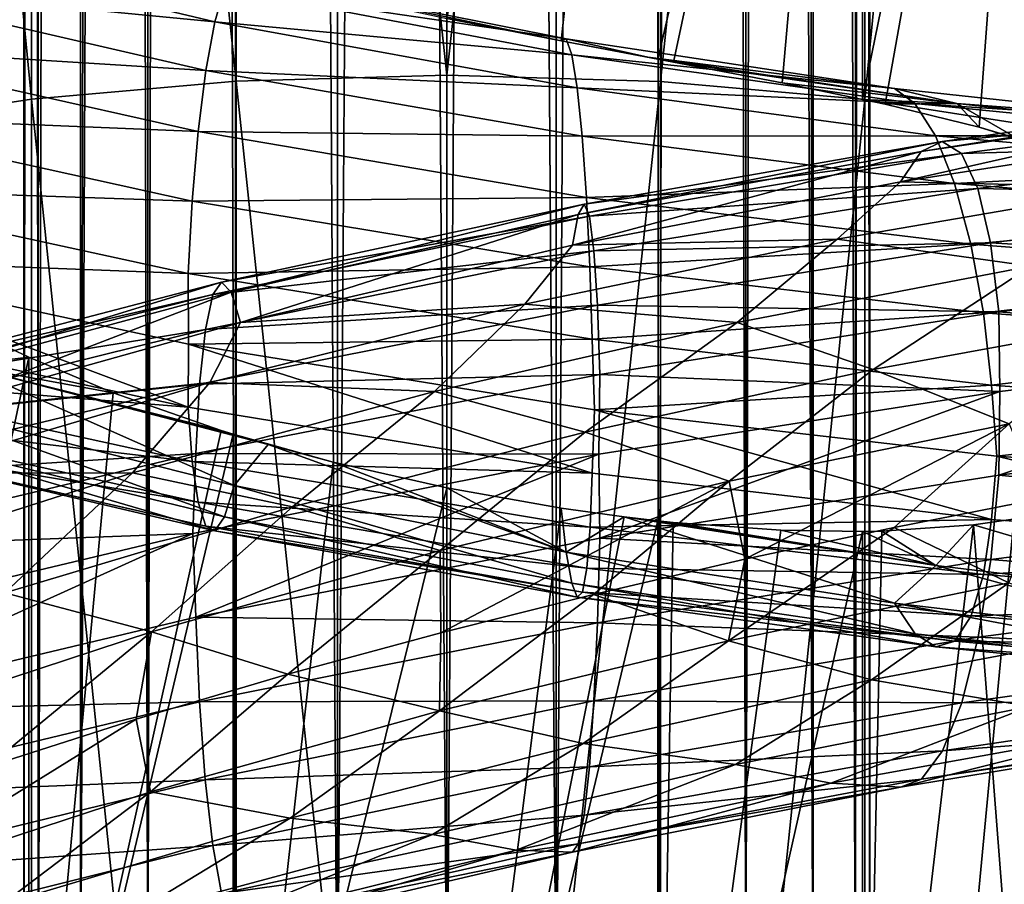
# Model space of a CAD drawing. Header units: metres. Extents: x -109 to 109, y -452 to 89.
# Tile 278 of 656: x -3.54 to 4.61, y -152.08 to -144.93. Entities that reach past the tile are written whole.
import ezdxf

# ---------------------------------------------------------------- set-up
doc = ezdxf.new("R2010")
doc.units = ezdxf.units.M
doc.layers.add('solid_K244270000C71_000_01', color=7, linetype='CONTINUOUS')
doc.layers.add('solid_k244270000c71_000_02', color=7, linetype='CONTINUOUS')

msp = doc.modelspace()

# ---------------------------------------------------------------- linework, layer by layer
at = {"layer": 'solid_K244270000C71_000_01'}
for points in [[(3.38175, -22.244411, 375.402008), (3.033048, -22.294632, 376.246521), (3.38074, -153.699997, 375.405762)], [(3.033048, -22.294632, 372.753296), (3.38175, -22.244411, 373.597809), (3.38074, -153.699997, 373.594025)], [(3.5, -22.22611, 374.499908), (3.5, -153.699997, 374.499908), (3.38074, -153.699997, 373.594025)], [(3.38175, -22.244411, 373.597809), (3.5, -22.22611, 374.499908), (3.38074, -153.699997, 373.594025)], [(3.38175, -22.244411, 375.402008), (3.38074, -153.699997, 375.405762), (3.5, -153.699997, 374.499908)], [(3.5, -22.22611, 374.499908), (3.38175, -22.244411, 375.402008), (3.5, -153.699997, 374.499908)], [(2.778136, -22.327826, 372.371063), (3.033048, -22.294632, 372.753296), (3.031089, -153.699997, 372.749908)], [(3.033048, -22.294632, 376.246521), (2.778137, -22.327826, 376.628754), (3.031089, -153.699997, 376.249908)], [(3.033048, -22.294632, 376.246521), (3.031089, -153.699997, 376.249908), (3.38074, -153.699997, 375.405762)], [(3.033048, -22.294632, 372.753296), (3.38074, -153.699997, 373.594025), (3.031089, -153.699997, 372.749908)], [(2.128956, -22.39905, 377.277954), (1.746732, -22.432095, 377.532867), (1.75, -153.699997, 377.531006)], [(1.746732, -22.432095, 371.466919), (2.128956, -22.39905, 371.721863), (1.75, -153.699997, 371.468811)], [(2.128956, -22.39905, 377.277954), (1.75, -153.699997, 377.531006), (2.474874, -153.699997, 376.974792)], [(2.128956, -22.39905, 371.721863), (2.474874, -153.699997, 372.025024), (1.75, -153.699997, 371.468811)], [(2.474925, -22.363464, 376.974731), (2.128956, -22.39905, 377.277954), (2.474874, -153.699997, 376.974792)], [(2.128956, -22.39905, 371.721863), (2.474925, -22.363464, 372.025085), (2.474874, -153.699997, 372.025024)], [(2.778136, -22.327826, 372.371063), (3.031089, -153.699997, 372.749908), (2.474874, -153.699997, 372.025024)], [(2.474925, -22.363464, 372.025085), (2.778136, -22.327826, 372.371063), (2.474874, -153.699997, 372.025024)], [(2.474925, -22.363464, 376.974731), (2.474874, -153.699997, 376.974792), (3.031089, -153.699997, 376.249908)], [(2.778137, -22.327826, 376.628754), (2.474925, -22.363464, 376.974731), (3.031089, -153.699997, 376.249908)], [(0.902252, -22.481905, 377.881622), (0, -22.5, 377.999908), (0.905867, -153.699997, 377.880646)], [(1.746732, -22.432095, 377.532867), (0.902252, -22.481905, 377.881622), (0.905867, -153.699997, 377.880646)], [(0.902252, -22.481905, 371.118195), (1.746732, -22.432095, 371.466919), (0.905867, -153.699997, 371.119171)], [(1.746732, -22.432095, 377.532867), (0.905867, -153.699997, 377.880646), (1.75, -153.699997, 377.531006)], [(1.746732, -22.432095, 371.466919), (1.75, -153.699997, 371.468811), (0.905867, -153.699997, 371.119171)], [(0, -22.5, 377.999908), (0, -153.699997, 377.999908), (0.905867, -153.699997, 377.880646)], [(0, -129.166992, 862.599304), (0, -145.388916, 867.720947), (1.767249, -129.231491, 862.42511)], [(0, -145.388916, 867.720947), (1.767249, -145.439102, 867.542114), (1.767249, -129.231491, 862.42511)], [(1.767249, -129.231491, 862.42511), (1.767249, -145.439102, 867.542114), (3.458888, -129.42247, 861.909485)], [(1.767249, -145.439102, 867.542114), (3.458888, -145.587692, 867.012695), (3.458888, -129.42247, 861.909485)], [(3.458888, -129.42247, 861.909485), (3.458888, -145.587692, 867.012695), (4.999055, -129.731537, 861.074951)], [(3.458888, -145.587692, 867.012695), (4.999055, -145.828156, 866.155945), (4.999055, -129.731537, 861.074951)], [(0.944685, -145.103958, 850.017944), (0, -144.919556, 849.907715), (1.744606, -137.793594, 847.806274)], [(0.944685, -145.103958, 850.017944), (1.744606, -137.793594, 847.806274), (1.744903, -145.255249, 850.197083)], [(1.744903, -145.255249, 850.197083), (1.744606, -137.793594, 847.806274), (3.437735, -137.973251, 848.443909)], [(1.875549, -145.279831, 850.234131), (1.744903, -145.255249, 850.197083), (3.437735, -137.973251, 848.443909)], [(2.775848, -145.452042, 850.552917), (1.875549, -145.279831, 850.234131), (3.437735, -137.973251, 848.443909)], [(2.775848, -145.452042, 850.552917), (3.437735, -137.973251, 848.443909), (3.439865, -145.587784, 850.865356)], [(3.439865, -145.587784, 850.865356), (3.437735, -137.973251, 848.443909), (4.980319, -138.045822, 849.403992)], [(3.626378, -145.628479, 850.966248), (3.439865, -145.587784, 850.865356), (4.980319, -138.045822, 849.403992)], [(4.404927, -145.819016, 851.457947), (3.626378, -145.628479, 850.966248), (4.980319, -138.045822, 849.403992)], [(4.404927, -145.819016, 851.457947), (4.980319, -138.045822, 849.403992), (4.985468, -145.997482, 851.911316)], [(-1.839146, -144.671692, 848.584351), (-1.758337, -144.538605, 849.285034), (0.987968, -145.0867, 849.37854)], [(-1.758337, -144.538605, 849.285034), (0, -144.919556, 849.907715), (0.944685, -145.103958, 850.017944)], [(0.987968, -145.0867, 849.37854), (-1.758337, -144.538605, 849.285034), (0.944685, -145.103958, 850.017944)], [(-1.839146, -144.671692, 848.584351), (0.987968, -145.0867, 849.37854), (1.033373, -145.218597, 848.674438)], [(0.987968, -145.0867, 849.37854), (0.944685, -145.103958, 850.017944), (1.662964, -145.239822, 850.174988)], [(1.662964, -145.239822, 850.174988), (0.944685, -145.103958, 850.017944), (1.744903, -145.255249, 850.197083)], [(3.703785, -145.497681, 849.934998), (0.987968, -145.0867, 849.37854), (1.662964, -145.239822, 850.174988)], [(1.033373, -145.218597, 848.674438), (0.987968, -145.0867, 849.37854), (3.703785, -145.497681, 849.934998)], [(1.033373, -145.218597, 848.674438), (3.703785, -145.497681, 849.934998), (3.874004, -145.621887, 849.24884)], [(1.033373, -145.218597, 848.674438), (3.874004, -145.621887, 849.24884), (1.078794, -145.492859, 848.012634)], [(4.219226, -145.621994, 850.831055), (1.662964, -145.239822, 850.174988), (1.744903, -145.255249, 850.197083)], [(4.219226, -145.621994, 850.831055), (3.703785, -145.497681, 849.934998), (1.662964, -145.239822, 850.174988)], [(4.219226, -145.621994, 850.831055), (1.744903, -145.255249, 850.197083), (1.875549, -145.279831, 850.234131)], [(4.219226, -145.621994, 850.831055), (1.875549, -145.279831, 850.234131), (2.775848, -145.452042, 850.552917)], [(0, -145.388916, 867.720947), (0, -161.974365, 871.503174), (1.767249, -145.439102, 867.542114)], [(0, -161.974365, 871.503174), (1.767249, -162.009903, 871.320862), (1.767249, -145.439102, 867.542114)], [(1.767249, -145.439102, 867.542114), (1.767249, -162.009903, 871.320862), (3.458888, -145.587692, 867.012695)], [(1.078794, -145.492859, 848.012634), (4.044285, -145.888916, 848.604614), (1.120943, -145.893173, 847.441895)], [(3.874004, -145.621887, 849.24884), (4.044285, -145.888916, 848.604614), (1.078794, -145.492859, 848.012634)], [(4.219226, -145.621994, 850.831055), (2.775848, -145.452042, 850.552917), (3.439865, -145.587784, 850.865356)], [(4.219226, -145.621994, 850.831055), (6.303331, -145.779297, 850.943481), (3.703785, -145.497681, 849.934998)], [(3.874004, -145.621887, 849.24884), (3.703785, -145.497681, 849.934998), (6.303331, -145.779297, 850.943481)], [(1.767249, -162.009903, 871.320862), (3.458888, -162.115128, 870.781128), (3.458888, -145.587692, 867.012695)], [(4.219226, -145.621994, 850.831055), (3.439865, -145.587784, 850.865356), (3.626378, -145.628479, 850.966248)], [(3.458888, -145.587692, 867.012695), (3.458888, -162.115128, 870.781128), (4.999055, -145.828156, 866.155945)], [(3.926194, -146.018311, 882.030518), (4.098769, -145.935883, 882.723877), (6.934628, -145.545303, 881.618225)], [(6.642652, -145.620178, 880.96521), (3.926194, -146.018311, 882.030518), (6.934628, -145.545303, 881.618225)], [(6.934628, -145.545303, 881.618225), (4.098769, -145.935883, 882.723877), (7.205564, -145.651733, 882.268066)], [(4.219226, -145.621994, 850.831055), (3.626378, -145.628479, 850.966248), (4.404927, -145.819016, 851.457947)], [(6.642652, -145.620178, 880.96521), (6.350781, -145.863342, 880.354492), (3.753681, -146.269913, 881.379211)], [(6.642652, -145.620178, 880.96521), (3.753681, -146.269913, 881.379211), (3.926194, -146.018311, 882.030518)], [(3.874004, -145.621887, 849.24884), (6.303331, -145.779297, 850.943481), (6.59302, -145.889633, 850.296021)], [(3.874004, -145.621887, 849.24884), (6.59302, -145.889633, 850.296021), (4.044285, -145.888916, 848.604614)], [(4.098769, -145.935883, 882.723877), (4.258907, -146.03627, 883.410828), (7.205564, -145.651733, 882.268066)], [(4.219226, -145.621994, 850.831055), (4.404927, -145.819016, 851.457947), (4.721979, -145.911118, 851.69519)], [(4.219226, -145.621994, 850.831055), (4.721979, -145.911118, 851.69519), (6.645805, -145.88443, 851.90448)], [(4.219226, -145.621994, 850.831055), (6.645805, -145.88443, 851.90448), (6.303331, -145.779297, 850.943481)], [(7.205564, -145.651733, 882.268066), (4.258907, -146.03627, 883.410828), (7.43606, -145.944214, 882.870667)], [(3.458888, -162.115128, 870.781128), (4.999055, -162.285431, 869.907715), (4.999055, -145.828156, 866.155945)], [(4.721979, -145.911118, 851.69519), (4.404927, -145.819016, 851.457947), (4.985468, -145.997482, 851.911316)], [(4.044285, -145.888916, 848.604614), (4.202295, -146.283035, 848.049866), (1.120943, -145.893173, 847.441895)], [(1.120943, -145.893173, 847.441895), (4.202295, -146.283035, 848.049866), (1.156801, -146.399094, 847.005005)], [(5.718324, -146.317032, 880.006165), (3.753681, -146.269913, 881.379211), (6.350781, -145.863342, 880.354492)], [(4.044285, -145.888916, 848.604614), (6.882815, -146.143646, 849.690308), (4.202295, -146.283035, 848.049866)], [(6.59302, -145.889633, 850.296021), (6.882815, -146.143646, 849.690308), (4.044285, -145.888916, 848.604614)], [(1.0874, -146.538971, 882.617981), (1.135196, -146.454147, 883.330688), (4.098769, -145.935883, 882.723877)], [(3.926194, -146.018311, 882.030518), (1.0874, -146.538971, 882.617981), (4.098769, -145.935883, 882.723877)], [(4.098769, -145.935883, 882.723877), (1.135196, -146.454147, 883.330688), (4.258907, -146.03627, 883.410828)], [(4.258907, -146.03627, 883.410828), (4.395144, -146.324814, 884.044556), (7.43606, -145.944214, 882.870667)], [(7.43606, -145.944214, 882.870667), (4.395144, -146.324814, 884.044556), (7.613767, -146.394714, 883.389648)], [(3.926194, -146.018311, 882.030518), (3.753681, -146.269913, 881.379211), (1.039621, -146.793442, 881.94696)], [(3.926194, -146.018311, 882.030518), (1.039621, -146.793442, 881.94696), (1.0874, -146.538971, 882.617981)], [(1.135196, -146.454147, 883.330688), (1.179548, -146.552841, 884.035156), (4.258907, -146.03627, 883.410828)], [(4.258907, -146.03627, 883.410828), (1.179548, -146.552841, 884.035156), (4.395144, -146.324814, 884.044556)], [(6.882815, -146.143646, 849.690308), (7.151727, -146.526642, 849.171143), (4.202295, -146.283035, 848.049866)], [(3.231155, -146.744812, 880.922852), (1.039621, -146.793442, 881.94696), (3.753681, -146.269913, 881.379211)], [(4.202295, -146.283035, 848.049866), (4.336721, -146.784317, 847.626221), (1.156801, -146.399094, 847.005005)], [(1.179548, -146.552841, 884.035156), (1.217281, -146.840576, 884.68335), (4.395144, -146.324814, 884.044556)], [(4.395144, -146.324814, 884.044556), (1.217281, -146.840576, 884.68335), (4.500179, -146.773621, 884.587219)], [(5.718324, -146.317032, 880.006165), (3.231155, -146.744812, 880.922852), (3.753681, -146.269913, 881.379211)], [(4.833138, -146.967575, 879.898438), (3.231155, -146.744812, 880.922852), (5.718324, -146.317032, 880.006165)], [(4.202295, -146.283035, 848.049866), (7.151727, -146.526642, 849.171143), (4.336721, -146.784317, 847.626221)], [(4.395144, -146.324814, 884.044556), (4.500179, -146.773621, 884.587219), (7.613767, -146.394714, 883.389648)], [(1.156801, -146.399094, 847.005005), (4.336721, -146.784317, 847.626221), (1.184446, -146.972458, 846.721313)], [(7.613767, -146.394714, 883.389648), (4.500179, -146.773621, 884.587219), (7.72811, -146.96608, 883.790833)], [(1.135196, -146.454147, 883.330688), (-1.863922, -147.09996, 883.419617), (1.179548, -146.552841, 884.035156)], [(-1.785444, -147.182053, 882.709351), (-1.863922, -147.09996, 883.419617), (1.135196, -146.454147, 883.330688)], [(1.0874, -146.538971, 882.617981), (-1.785444, -147.182053, 882.709351), (1.135196, -146.454147, 883.330688)], [(1.179548, -146.552841, 884.035156), (-1.936746, -147.201294, 884.121216), (1.217281, -146.840576, 884.68335)], [(-1.863922, -147.09996, 883.419617), (-1.936746, -147.201294, 884.121216), (1.179548, -146.552841, 884.035156)], [(7.151727, -146.526642, 849.171143), (7.380501, -147.019653, 848.777527), (4.336721, -146.784317, 847.626221)], [(3.231155, -146.744812, 880.922852), (0.645055, -147.282379, 881.406128), (1.039621, -146.793442, 881.94696)], [(2.402876, -147.433029, 880.668396), (0.645055, -147.282379, 881.406128), (3.231155, -146.744812, 880.922852)], [(2.402876, -147.433029, 880.668396), (3.231155, -146.744812, 880.922852), (4.833138, -146.967575, 879.898438)], [(0.645055, -147.282379, 881.406128), (-1.706993, -147.433838, 882.040222), (1.039621, -146.793442, 881.94696)], [(4.336721, -146.784317, 847.626221), (4.44036, -147.354813, 847.352356), (1.184446, -146.972458, 846.721313)], [(1.217281, -146.840576, 884.68335), (1.246371, -147.289505, 885.236572), (4.500179, -146.773621, 884.587219)], [(4.500179, -146.773621, 884.587219), (1.246371, -147.289505, 885.236572), (4.567763, -147.345581, 885.003174)], [(4.336721, -146.784317, 847.626221), (7.380501, -147.019653, 848.777527), (4.44036, -147.354813, 847.352356)], [(4.500179, -146.773621, 884.587219), (4.567763, -147.345581, 885.003174), (7.72811, -146.96608, 883.790833)], [(1.217281, -146.840576, 884.68335), (-1.9987, -147.491348, 884.766418), (1.246371, -147.289505, 885.236572)], [(-1.936746, -147.201294, 884.121216), (-1.9987, -147.491348, 884.766418), (1.217281, -146.840576, 884.68335)], [(1.184446, -146.972458, 846.721313), (4.44036, -147.354813, 847.352356), (1.202234, -147.57135, 846.604675)], [(2.402876, -147.433029, 880.668396), (4.833138, -146.967575, 879.898438), (3.529056, -147.823059, 880.056335)], [(4.833138, -146.967575, 879.898438), (5.807713, -147.405167, 879.114441), (3.529056, -147.823059, 880.056335)], [(7.72811, -146.96608, 883.790833), (4.567763, -147.345581, 885.003174), (7.754169, -147.621078, 884.046875)], [(7.380501, -147.019653, 848.777527), (7.55688, -147.585083, 848.526611), (4.44036, -147.354813, 847.352356)], [(1.246371, -147.289505, 885.236572), (-2.046465, -147.942123, 885.316589), (1.265089, -147.862457, 885.65863)], [(-1.9987, -147.491348, 884.766418), (-2.046465, -147.942123, 885.316589), (1.246371, -147.289505, 885.236572)], [(-0.101043, -148.003677, 881.014832), (-1.961034, -147.929092, 881.441528), (0.645055, -147.282379, 881.406128)], [(-0.101043, -148.003677, 881.014832), (0.645055, -147.282379, 881.406128), (2.402876, -147.433029, 880.668396)], [(1.246371, -147.289505, 885.236572), (1.265089, -147.862457, 885.65863), (4.567763, -147.345581, 885.003174)], [(4.44036, -147.354813, 847.352356), (4.507045, -147.952713, 847.241638), (1.202234, -147.57135, 846.604675)], [(4.567763, -147.345581, 885.003174), (1.265089, -147.862457, 885.65863), (4.576133, -148.004074, 885.261169)], [(4.44036, -147.354813, 847.352356), (7.55688, -147.585083, 848.526611), (4.507045, -147.952713, 847.241638)], [(4.567763, -147.345581, 885.003174), (4.576133, -148.004074, 885.261169), (7.754169, -147.621078, 884.046875)], [(-0.101043, -148.003677, 881.014832), (2.402876, -147.433029, 880.668396), (1.143357, -148.340256, 880.601807)], [(2.402876, -147.433029, 880.668396), (3.529056, -147.823059, 880.056335), (1.143357, -148.340256, 880.601807)], [(3.529056, -147.823059, 880.056335), (5.807713, -147.405167, 879.114441), (4.654399, -148.271515, 879.503113)], [(-2.138744, -147.612946, 846.599182), (1.222056, -148.15596, 846.670898), (1.202356, -148.678284, 846.918762)], [(1.202234, -147.57135, 846.604675), (4.507045, -147.952713, 847.241638), (1.222056, -148.15596, 846.670898)], [(7.55688, -147.585083, 848.526611), (7.670369, -148.181366, 848.430298), (4.507045, -147.952713, 847.241638)], [(7.754169, -147.621078, 884.046875), (4.568228, -148.695496, 885.321594), (7.728898, -148.308319, 884.111572)], [(7.754169, -147.621078, 884.046875), (4.576133, -148.004074, 885.261169), (4.568228, -148.695496, 885.321594)], [(1.265089, -147.862457, 885.65863), (-2.077199, -148.516373, 885.73584), (1.257096, -148.523117, 885.914795)], [(-2.046465, -147.942123, 885.316589), (-2.077199, -148.516373, 885.73584), (1.265089, -147.862457, 885.65863)], [(1.143357, -148.340256, 880.601807), (3.529056, -147.823059, 880.056335), (2.335762, -148.746643, 880.252747)], [(1.265089, -147.862457, 885.65863), (1.257096, -148.523117, 885.914795), (4.576133, -148.004074, 885.261169)], [(3.529056, -147.823059, 880.056335), (4.654399, -148.271515, 879.503113), (2.335762, -148.746643, 880.252747)], [(4.507045, -147.952713, 847.241638), (4.551508, -148.538437, 847.313538), (1.222056, -148.15596, 846.670898)], [(4.507045, -147.952713, 847.241638), (7.670369, -148.181366, 848.430298), (4.551508, -148.538437, 847.313538)], [(4.576133, -148.004074, 885.261169), (1.257096, -148.523117, 885.914795), (1.265218, -149.216507, 885.973755)], [(4.576133, -148.004074, 885.261169), (1.265218, -149.216507, 885.973755), (4.568228, -148.695496, 885.321594)], [(1.222056, -148.15596, 846.670898), (4.507504, -149.06366, 847.553284), (1.202356, -148.678284, 846.918762)], [(1.222056, -148.15596, 846.670898), (4.551508, -148.538437, 847.313538), (4.507504, -149.06366, 847.553284)], [(7.670369, -148.181366, 848.430298), (7.727836, -148.768036, 848.509216), (4.551508, -148.538437, 847.313538)], [(2.335762, -148.746643, 880.252747), (4.654399, -148.271515, 879.503113), (2.466212, -149.39209, 880.278992)], [(4.654399, -148.271515, 879.503113), (3.702868, -149.128586, 879.918701), (2.466212, -149.39209, 880.278992)], [(4.654399, -148.271515, 879.503113), (4.906786, -148.892441, 879.446838), (3.702868, -149.128586, 879.918701)], [(7.728898, -148.308319, 884.111572), (4.568228, -148.695496, 885.321594), (7.61524, -148.99939, 884.011902)], [(-2.077199, -148.516373, 885.73584), (-2.101373, -149.177963, 885.987122), (1.257096, -148.523117, 885.914795)], [(1.257096, -148.523117, 885.914795), (-2.07741, -149.870911, 886.046814), (1.265218, -149.216507, 885.973755)], [(4.551508, -148.538437, 847.313538), (7.67115, -149.299835, 848.740601), (4.507504, -149.06366, 847.553284)], [(4.551508, -148.538437, 847.313538), (7.727836, -148.768036, 848.509216), (7.67115, -149.299835, 848.740601)], [(1.202356, -148.678284, 846.918762), (4.507504, -149.06366, 847.553284), (1.184675, -149.126282, 847.33252)], [(4.568228, -148.695496, 885.321594), (1.265218, -149.216507, 885.973755), (4.50105, -149.393021, 885.204956)], [(4.568228, -148.695496, 885.321594), (4.50105, -149.393021, 885.204956), (7.61524, -148.99939, 884.011902)], [(2.335762, -148.746643, 880.252747), (2.466212, -149.39209, 880.278992), (1.212319, -149.681992, 880.524292)], [(0, -156.370483, 852.963684), (0, -148.802002, 851.029175), (0.944926, -148.969009, 851.130066)], [(4.650136, -149.587418, 879.817749), (3.702868, -149.128586, 879.918701), (4.906786, -148.892441, 879.446838)], [(0, -156.370483, 852.963684), (0.944926, -148.969009, 851.130066), (1.468173, -149.041214, 851.227905)], [(0.98841, -149.332016, 850.583374), (1.468173, -149.041214, 851.227905), (0.944926, -148.969009, 851.130066)], [(7.61524, -148.99939, 884.011902), (4.50105, -149.393021, 885.204956), (7.438115, -149.635971, 883.752502)], [(0, -156.370483, 852.963684), (1.468173, -149.041214, 851.227905), (1.745131, -149.073334, 851.292053)], [(0, -156.370483, 852.963684), (1.745131, -149.073334, 851.292053), (1.744606, -156.690506, 853.22406)], [(0.98841, -149.332016, 850.583374), (3.705445, -149.756134, 851.130066), (1.468173, -149.041214, 851.227905)], [(4.507504, -149.06366, 847.553284), (4.441219, -149.516342, 847.958923), (1.184675, -149.126282, 847.33252)], [(4.046752, -149.443039, 851.848389), (1.745131, -149.073334, 851.292053), (1.468173, -149.041214, 851.227905)], [(3.705445, -149.756134, 851.130066), (4.046752, -149.443039, 851.848389), (1.468173, -149.041214, 851.227905)], [(1.744606, -156.690506, 853.22406), (1.745131, -149.073334, 851.292053), (1.871837, -149.086578, 851.324341)], [(1.744606, -156.690506, 853.22406), (1.871837, -149.086578, 851.324341), (2.763667, -149.151596, 851.604797)], [(4.046752, -149.443039, 851.848389), (1.871837, -149.086578, 851.324341), (1.745131, -149.073334, 851.292053)], [(4.046752, -149.443039, 851.848389), (2.763667, -149.151596, 851.604797), (1.871837, -149.086578, 851.324341)], [(3.437735, -156.940308, 853.841309), (4.359558, -149.106537, 852.361084), (4.980319, -157.12616, 854.792419)], [(3.437735, -156.940308, 853.841309), (3.600319, -149.159637, 851.957825), (4.359558, -149.106537, 852.361084)], [(4.046752, -149.443039, 851.848389), (4.359558, -149.106537, 852.361084), (3.600319, -149.159637, 851.957825)], [(6.500149, -149.737137, 852.895081), (4.359558, -149.106537, 852.361084), (4.046752, -149.443039, 851.848389)], [(4.359558, -149.106537, 852.361084), (4.686684, -149.059311, 852.561401), (4.980319, -157.12616, 854.792419)], [(6.500149, -149.737137, 852.895081), (4.686684, -149.059311, 852.561401), (4.359558, -149.106537, 852.361084)], [(4.507504, -149.06366, 847.553284), (7.67115, -149.299835, 848.740601), (4.441219, -149.516342, 847.958923)], [(1.184675, -149.126282, 847.33252), (4.441219, -149.516342, 847.958923), (1.15712, -149.464661, 847.875061)], [(1.744606, -156.690506, 853.22406), (2.763667, -149.151596, 851.604797), (3.440239, -149.162811, 851.883179)], [(1.744606, -156.690506, 853.22406), (3.440239, -149.162811, 851.883179), (3.437735, -156.940308, 853.841309)], [(2.330134, -150.067673, 880.563721), (2.466212, -149.39209, 880.278992), (3.702868, -149.128586, 879.918701)], [(4.650136, -149.587418, 879.817749), (2.330134, -150.067673, 880.563721), (3.702868, -149.128586, 879.918701)], [(4.046752, -149.443039, 851.848389), (3.440239, -149.162811, 851.883179), (2.763667, -149.151596, 851.604797)], [(3.437735, -156.940308, 853.841309), (3.440239, -149.162811, 851.883179), (3.600319, -149.159637, 851.957825)], [(4.046752, -149.443039, 851.848389), (3.600319, -149.159637, 851.957825), (3.440239, -149.162811, 851.883179)], [(1.265218, -149.216507, 885.973755), (-2.07741, -149.870911, 886.046814), (1.246612, -149.91687, 885.847961)], [(1.265218, -149.216507, 885.973755), (1.246612, -149.91687, 885.847961), (4.50105, -149.393021, 885.204956)], [(3.875726, -150.00766, 850.479614), (3.705445, -149.756134, 851.130066), (0.98841, -149.332016, 850.583374)], [(1.033832, -149.590363, 849.915161), (3.875726, -150.00766, 850.479614), (0.98841, -149.332016, 850.583374)], [(7.67115, -149.299835, 848.740601), (7.558342, -149.761032, 849.130432), (4.441219, -149.516342, 847.958923)], [(2.330134, -150.067673, 880.563721), (1.212319, -149.681992, 880.524292), (2.466212, -149.39209, 880.278992)], [(4.50105, -149.393021, 885.204956), (1.246612, -149.91687, 885.847961), (4.396358, -150.037033, 884.919861)], [(4.50105, -149.393021, 885.204956), (4.396358, -150.037033, 884.919861), (7.438115, -149.635971, 883.752502)], [(1.15712, -149.464661, 847.875061), (4.337919, -149.860657, 848.489624), (1.121336, -149.665161, 848.512451)], [(4.441219, -149.516342, 847.958923), (4.337919, -149.860657, 848.489624), (1.15712, -149.464661, 847.875061)], [(3.705445, -149.756134, 851.130066), (6.306156, -150.061661, 852.131836), (4.046752, -149.443039, 851.848389)], [(6.306156, -150.061661, 852.131836), (6.500149, -149.737137, 852.895081), (4.046752, -149.443039, 851.848389)], [(4.441219, -149.516342, 847.958923), (7.558342, -149.761032, 849.130432), (4.337919, -149.860657, 848.489624)], [(4.045945, -150.115417, 849.79071), (3.875726, -150.00766, 850.479614), (1.033832, -149.590363, 849.915161)], [(1.079237, -149.705399, 849.208191), (4.045945, -150.115417, 849.79071), (1.033832, -149.590363, 849.915161)], [(3.515379, -150.38942, 880.666016), (2.330134, -150.067673, 880.563721), (4.650136, -149.587418, 879.817749)], [(5.797263, -149.959106, 879.730652), (3.515379, -150.38942, 880.666016), (4.650136, -149.587418, 879.817749)], [(1.121336, -149.665161, 848.512451), (4.20377, -150.067947, 849.112061), (1.079237, -149.705399, 849.208191)], [(4.337919, -149.860657, 848.489624), (4.20377, -150.067947, 849.112061), (1.121336, -149.665161, 848.512451)], [(7.438115, -149.635971, 883.752502), (4.396358, -150.037033, 884.919861), (7.208093, -150.169495, 883.34729)], [(-0.062076, -150.64415, 880.901855), (-0.050706, -149.99881, 880.653198), (1.212319, -149.681992, 880.524292)], [(2.330134, -150.067673, 880.563721), (-0.062076, -150.64415, 880.901855), (1.212319, -149.681992, 880.524292)], [(4.20377, -150.067947, 849.112061), (4.045945, -150.115417, 849.79071), (1.079237, -149.705399, 849.208191)], [(6.59595, -150.301102, 851.520203), (6.306156, -150.061661, 852.131836), (3.705445, -149.756134, 851.130066)], [(3.875726, -150.00766, 850.479614), (6.59595, -150.301102, 851.520203), (3.705445, -149.756134, 851.130066)], [(7.558342, -149.761032, 849.130432), (7.38254, -150.116043, 849.636841), (4.337919, -149.860657, 848.489624)], [(-2.07741, -149.870911, 886.046814), (-2.046861, -150.57045, 885.919922), (1.246612, -149.91687, 885.847961)], [(1.246612, -149.91687, 885.847961), (-2.046861, -150.57045, 885.919922), (1.217617, -150.563904, 885.549622)], [(1.246612, -149.91687, 885.847961), (1.217617, -150.563904, 885.549622), (4.396358, -150.037033, 884.919861)], [(4.337919, -149.860657, 848.489624), (7.38254, -150.116043, 849.636841), (4.20377, -150.067947, 849.112061)], [(4.824223, -150.608994, 880.767334), (3.515379, -150.38942, 880.666016), (5.797263, -149.959106, 879.730652)], [(1.126708, -150.914352, 881.202881), (-0.062076, -150.64415, 880.901855), (2.330134, -150.067673, 880.563721)], [(3.515379, -150.38942, 880.666016), (1.126708, -150.914352, 881.202881), (2.330134, -150.067673, 880.563721)], [(4.396358, -150.037033, 884.919861), (1.217617, -150.563904, 885.549622), (4.260402, -150.57843, 884.481812)], [(6.88564, -150.395935, 850.870361), (6.59595, -150.301102, 851.520203), (3.875726, -150.00766, 850.479614)], [(4.045945, -150.115417, 849.79071), (6.88564, -150.395935, 850.870361), (3.875726, -150.00766, 850.479614)], [(4.20377, -150.067947, 849.112061), (7.154237, -150.335495, 850.228149), (4.045945, -150.115417, 849.79071)], [(7.38254, -150.116043, 849.636841), (7.154237, -150.335495, 850.228149), (4.20377, -150.067947, 849.112061)], [(4.396358, -150.037033, 884.919861), (4.260402, -150.57843, 884.481812), (7.208093, -150.169495, 883.34729)], [(7.154237, -150.335495, 850.228149), (6.88564, -150.395935, 850.870361), (4.045945, -150.115417, 849.79071)], [(7.208093, -150.169495, 883.34729), (4.260402, -150.57843, 884.481812), (6.937474, -150.55838, 882.815796)], [(2.388946, -151.089066, 881.528137), (1.126708, -150.914352, 881.202881), (3.515379, -150.38942, 880.666016)], [(4.824223, -150.608994, 880.767334), (2.388946, -151.089066, 881.528137), (3.515379, -150.38942, 880.666016)], [(-2.046861, -150.57045, 885.919922), (-1.999252, -151.216049, 885.621277), (1.217617, -150.563904, 885.549622)], [(1.217617, -150.563904, 885.549622), (-1.999252, -151.216049, 885.621277), (1.179962, -151.108292, 885.095093)], [(1.217617, -150.563904, 885.549622), (1.179962, -151.108292, 885.095093), (4.260402, -150.57843, 884.481812)], [(6.937474, -150.55838, 882.815796), (4.100451, -150.97522, 883.91217), (6.645603, -150.786896, 882.199463)], [(4.260402, -150.57843, 884.481812), (4.100451, -150.97522, 883.91217), (6.937474, -150.55838, 882.815796)], [(4.260402, -150.57843, 884.481812), (1.179962, -151.108292, 885.095093), (4.100451, -150.97522, 883.91217)], [(4.824223, -150.608994, 880.767334), (3.177127, -151.244156, 881.994141), (2.388946, -151.089066, 881.528137)], [(4.824223, -150.608994, 880.767334), (5.682985, -150.792221, 881.08905), (3.177127, -151.244156, 881.994141)], [(3.755363, -151.276993, 882.559875), (3.177127, -151.244156, 881.994141), (5.682985, -150.792221, 881.08905)], [(6.353627, -150.8461, 881.544861), (3.755363, -151.276993, 882.559875), (5.682985, -150.792221, 881.08905)], [(6.645603, -150.786896, 882.199463), (3.927938, -151.211182, 883.255005), (6.353627, -150.8461, 881.544861)], [(4.100451, -150.97522, 883.91217), (3.927938, -151.211182, 883.255005), (6.645603, -150.786896, 882.199463)], [(3.927938, -151.211182, 883.255005), (3.755363, -151.276993, 882.559875), (6.353627, -150.8461, 881.544861)], [(-0.119775, -151.667191, 881.862183), (-1.296268, -151.533722, 881.325378), (1.126708, -150.914352, 881.202881)], [(2.388946, -151.089066, 881.528137), (-0.119775, -151.667191, 881.862183), (1.126708, -150.914352, 881.202881)], [(4.100451, -150.97522, 883.91217), (1.135662, -151.507828, 884.506653), (3.927938, -151.211182, 883.255005)], [(1.179962, -151.108292, 885.095093), (1.135662, -151.507828, 884.506653), (4.100451, -150.97522, 883.91217)], [(-1.999252, -151.216049, 885.621277), (-1.937426, -151.758469, 885.167175), (1.179962, -151.108292, 885.095093)], [(1.179962, -151.108292, 885.095093), (-1.937426, -151.758469, 885.167175), (1.135662, -151.507828, 884.506653)], [(2.388946, -151.089066, 881.528137), (3.177127, -151.244156, 881.994141), (0.572819, -151.797791, 882.457642)], [(3.927938, -151.211182, 883.255005), (1.087883, -151.746185, 883.829651), (3.755363, -151.276993, 882.559875)], [(1.135662, -151.507828, 884.506653), (1.087883, -151.746185, 883.829651), (3.927938, -151.211182, 883.255005)], [(1.040087, -151.813934, 883.115173), (0.572819, -151.797791, 882.457642), (3.177127, -151.244156, 881.994141)], [(3.755363, -151.276993, 882.559875), (1.040087, -151.813934, 883.115173), (3.177127, -151.244156, 881.994141)], [(1.087883, -151.746185, 883.829651), (1.040087, -151.813934, 883.115173), (3.755363, -151.276993, 882.559875)], [(-1.937426, -151.758469, 885.167175), (-1.864687, -152.155609, 884.580017), (1.135662, -151.507828, 884.506653)], [(1.135662, -151.507828, 884.506653), (-1.864687, -152.155609, 884.580017), (1.087883, -151.746185, 883.829651)], [(-1.707758, -152.45639, 883.193054), (-2.049491, -152.452087, 882.465332), (0.572819, -151.797791, 882.457642)], [(-1.864687, -152.155609, 884.580017), (-1.786237, -152.391342, 883.905029), (1.087883, -151.746185, 883.829651)], [(1.087883, -151.746185, 883.829651), (-1.786237, -152.391342, 883.905029), (1.040087, -151.813934, 883.115173)], [(1.040087, -151.813934, 883.115173), (-1.707758, -152.45639, 883.193054), (0.572819, -151.797791, 882.457642)], [(-1.786237, -152.391342, 883.905029), (-1.707758, -152.45639, 883.193054), (1.040087, -151.813934, 883.115173)]]:
    msp.add_3dface(points, dxfattribs=at)
at = {"layer": 'solid_k244270000c71_000_02'}
for points in [[(-3.5, -22.22611, 374.499908), (-3.5, -153.699997, 374.499908), (-3.38074, -153.699997, 375.405762)], [(-3.5, -22.22611, 374.499908), (-3.38175, -22.244411, 373.597809), (-3.5, -153.699997, 374.499908)], [(-3.38175, -22.244411, 375.402008), (-3.5, -22.22611, 374.499908), (-3.38074, -153.699997, 375.405762)], [(-3.38175, -22.244411, 373.597809), (-3.38074, -153.699997, 373.594025), (-3.5, -153.699997, 374.499908)], [(-3.38175, -22.244411, 373.597809), (-3.033048, -22.294632, 372.753296), (-3.38074, -153.699997, 373.594025)], [(-3.033048, -22.294632, 376.246521), (-3.38175, -22.244411, 375.402008), (-3.38074, -153.699997, 375.405762)], [(-3.033048, -22.294632, 372.753296), (-3.031089, -153.699997, 372.749908), (-3.38074, -153.699997, 373.594025)], [(-3.033048, -22.294632, 376.246521), (-3.38074, -153.699997, 375.405762), (-3.031089, -153.699997, 376.249908)], [(-3.033048, -22.294632, 372.753296), (-2.778137, -22.327826, 372.371063), (-3.031089, -153.699997, 372.749908)], [(-2.778136, -22.327826, 376.628754), (-3.033048, -22.294632, 376.246521), (-3.031089, -153.699997, 376.249908)], [(-2.778137, -22.327826, 372.371063), (-2.474925, -22.363464, 372.025085), (-3.031089, -153.699997, 372.749908)], [(-2.778136, -22.327826, 376.628754), (-3.031089, -153.699997, 376.249908), (-2.474874, -153.699997, 376.974792)], [(-2.474925, -22.363464, 372.025085), (-2.474874, -153.699997, 372.025024), (-3.031089, -153.699997, 372.749908)], [(-2.474925, -22.363464, 376.974731), (-2.778136, -22.327826, 376.628754), (-2.474874, -153.699997, 376.974792)], [(-2.474925, -22.363464, 372.025085), (-2.128955, -22.39905, 371.721863), (-2.474874, -153.699997, 372.025024)], [(-2.128955, -22.39905, 377.277954), (-2.474925, -22.363464, 376.974731), (-2.474874, -153.699997, 376.974792)], [(-2.128955, -22.39905, 371.721863), (-1.75, -153.699997, 371.468811), (-2.474874, -153.699997, 372.025024)], [(-2.128955, -22.39905, 377.277954), (-2.474874, -153.699997, 376.974792), (-1.75, -153.699997, 377.531006)], [(-2.128955, -22.39905, 371.721863), (-1.746732, -22.432095, 371.466919), (-1.75, -153.699997, 371.468811)], [(-1.746731, -22.432095, 377.532867), (-2.128955, -22.39905, 377.277954), (-1.75, -153.699997, 377.531006)], [(-1.746732, -22.432095, 371.466919), (-0.905867, -153.699997, 371.119171), (-1.75, -153.699997, 371.468811)], [(-1.746731, -22.432095, 377.532867), (-1.75, -153.699997, 377.531006), (-0.905867, -153.699997, 377.880646)], [(-1.746732, -22.432095, 371.466919), (-0.902252, -22.481905, 371.118195), (-0.905867, -153.699997, 371.119171)], [(-0.902251, -22.481905, 377.881622), (-1.746731, -22.432095, 377.532867), (-0.905867, -153.699997, 377.880646)], [(-0.902252, -22.481905, 371.118195), (0, -22.5, 370.999908), (-0.905867, -153.699997, 371.119171)], [(-0.902251, -22.481905, 377.881622), (-0.905867, -153.699997, 377.880646), (0, -153.699997, 377.999908)], [(0, -22.5, 377.999908), (-0.902251, -22.481905, 377.881622), (0, -153.699997, 377.999908)], [(0.902252, -22.481905, 371.118195), (0.905867, -153.699997, 371.119171), (0, -153.699997, 370.999908)], [(0.902252, -22.481905, 371.118195), (0, -153.699997, 370.999908), (0, -22.5, 370.999908)], [(0, -22.5, 370.999908), (0, -153.699997, 370.999908), (-0.905867, -153.699997, 371.119171)], [(-1.744606, -129.229858, 862.429626), (0, -145.388916, 867.720947), (0, -129.166992, 862.599304)], [(-3.437735, -129.41922, 861.918274), (-1.744606, -145.437836, 867.546753), (-1.744606, -129.229858, 862.429626)], [(-1.744606, -129.229858, 862.429626), (-1.744606, -145.437836, 867.546753), (0, -145.388916, 867.720947)], [(-4.980319, -129.726822, 861.087708), (-3.437735, -145.585175, 867.02179), (-3.437735, -129.41922, 861.918274)], [(-3.437735, -129.41922, 861.918274), (-3.437735, -145.585175, 867.02179), (-1.744606, -145.437836, 867.546753)], [(-4.980319, -129.726822, 861.087708), (-4.980319, -145.824493, 866.169006), (-3.437735, -145.585175, 867.02179)], [(-4.858943, -144.247131, 848.34375), (-1.919986, -144.947052, 847.926331), (-5.048782, -144.643936, 847.800903)], [(-1.839146, -144.671692, 848.584351), (-1.919986, -144.947052, 847.926331), (-4.858943, -144.247131, 848.34375)], [(-5.048782, -144.643936, 847.800903), (-1.995, -145.348312, 847.359558), (-5.210286, -145.147324, 847.388977)], [(-1.919986, -144.947052, 847.926331), (-1.995, -145.348312, 847.359558), (-5.048782, -144.643936, 847.800903)], [(-1.839146, -144.671692, 848.584351), (1.033373, -145.218597, 848.674438), (-1.919986, -144.947052, 847.926331)], [(-1.919986, -144.947052, 847.926331), (1.078794, -145.492859, 848.012634), (-1.995, -145.348312, 847.359558)], [(1.033373, -145.218597, 848.674438), (1.078794, -145.492859, 848.012634), (-1.919986, -144.947052, 847.926331)], [(-5.210286, -145.147324, 847.388977), (-2.058817, -145.854996, 846.926575), (-5.334801, -145.719208, 847.125916)], [(-1.995, -145.348312, 847.359558), (-2.058817, -145.854996, 846.926575), (-5.210286, -145.147324, 847.388977)], [(-1.995, -145.348312, 847.359558), (1.120943, -145.893173, 847.441895), (-2.058817, -145.854996, 846.926575)], [(1.078794, -145.492859, 848.012634), (1.120943, -145.893173, 847.441895), (-1.995, -145.348312, 847.359558)], [(-3.437735, -145.585175, 867.02179), (-1.744606, -162.009018, 871.325562), (-1.744606, -145.437836, 867.546753)], [(-1.744606, -145.437836, 867.546753), (0, -161.974365, 871.503174), (0, -145.388916, 867.720947)], [(-1.744606, -145.437836, 867.546753), (-1.744606, -162.009018, 871.325562), (0, -161.974365, 871.503174)], [(-4.980319, -145.824493, 866.169006), (-3.437735, -162.113358, 870.790344), (-3.437735, -145.585175, 867.02179)], [(-3.437735, -145.585175, 867.02179), (-3.437735, -162.113358, 870.790344), (-1.744606, -162.009018, 871.325562)], [(-5.334801, -145.719208, 847.125916), (-2.108018, -146.428864, 846.646484), (-5.414919, -146.317749, 847.024231)], [(-2.058817, -145.854996, 846.926575), (-2.108018, -146.428864, 846.646484), (-5.334801, -145.719208, 847.125916)], [(-4.980319, -145.824493, 866.169006), (-4.980319, -162.282837, 869.921021), (-3.437735, -162.113358, 870.790344)], [(-2.058817, -145.854996, 846.926575), (1.156801, -146.399094, 847.005005), (-2.108018, -146.428864, 846.646484)], [(1.120943, -145.893173, 847.441895), (1.156801, -146.399094, 847.005005), (-2.058817, -145.854996, 846.926575)], [(-5.414919, -146.317749, 847.024231), (-2.139677, -147.027985, 846.532959), (-5.440048, -146.902084, 847.096191)], [(-2.108018, -146.428864, 846.646484), (-2.139677, -147.027985, 846.532959), (-5.414919, -146.317749, 847.024231)], [(1.156801, -146.399094, 847.005005), (1.184446, -146.972458, 846.721313), (-2.108018, -146.428864, 846.646484)], [(-2.108018, -146.428864, 846.646484), (1.184446, -146.972458, 846.721313), (-2.139677, -147.027985, 846.532959)], [(1.0874, -146.538971, 882.617981), (-1.706993, -147.433838, 882.040222), (-1.785444, -147.182053, 882.709351)], [(1.0874, -146.538971, 882.617981), (1.039621, -146.793442, 881.94696), (-1.706993, -147.433838, 882.040222)], [(-5.440048, -146.902084, 847.096191), (-2.139894, -148.134476, 846.850464), (-5.415471, -147.427353, 847.346313)], [(-5.440048, -146.902084, 847.096191), (-2.138744, -147.612946, 846.599182), (-2.139894, -148.134476, 846.850464)], [(-2.139677, -147.027985, 846.532959), (-2.138744, -147.612946, 846.599182), (-5.440048, -146.902084, 847.096191)], [(1.184446, -146.972458, 846.721313), (1.202234, -147.57135, 846.604675), (-2.139677, -147.027985, 846.532959)], [(-2.139677, -147.027985, 846.532959), (1.202234, -147.57135, 846.604675), (-2.138744, -147.612946, 846.599182)], [(-1.863922, -147.09996, 883.419617), (-4.805138, -147.867371, 882.995056), (-1.936746, -147.201294, 884.121216)], [(-4.602822, -147.941803, 882.308838), (-4.805138, -147.867371, 882.995056), (-1.863922, -147.09996, 883.419617)], [(-1.785444, -147.182053, 882.709351), (-4.602822, -147.941803, 882.308838), (-1.863922, -147.09996, 883.419617)], [(-1.936746, -147.201294, 884.121216), (-4.992875, -147.975418, 883.673767), (-1.9987, -147.491348, 884.766418)], [(-4.805138, -147.867371, 882.995056), (-4.992875, -147.975418, 883.673767), (-1.936746, -147.201294, 884.121216)], [(-1.785444, -147.182053, 882.709351), (-4.400579, -148.185608, 881.663147), (-4.602822, -147.941803, 882.308838)], [(-1.785444, -147.182053, 882.709351), (-1.706993, -147.433838, 882.040222), (-4.400579, -148.185608, 881.663147)], [(0.645055, -147.282379, 881.406128), (-1.961034, -147.929092, 881.441528), (-1.706993, -147.433838, 882.040222)], [(-5.415471, -147.427353, 847.346313), (-2.139894, -148.134476, 846.850464), (-5.335834, -147.878098, 847.752686)], [(-1.961034, -147.929092, 881.441528), (-4.400579, -148.185608, 881.663147), (-1.706993, -147.433838, 882.040222)], [(-1.9987, -147.491348, 884.766418), (-5.15259, -148.270691, 884.298584), (-2.046465, -147.942123, 885.316589)], [(-4.992875, -147.975418, 883.673767), (-5.15259, -148.270691, 884.298584), (-1.9987, -147.491348, 884.766418)], [(-2.138744, -147.612946, 846.599182), (1.202356, -148.678284, 846.918762), (-2.139894, -148.134476, 846.850464)], [(1.202234, -147.57135, 846.604675), (1.222056, -148.15596, 846.670898), (-2.138744, -147.612946, 846.599182)], [(-3.610199, -147.649734, 851.542114), (-3.460621, -147.720154, 851.490906), (-4.999055, -154.914719, 854.289124)], [(-3.460621, -147.720154, 851.490906), (-3.458888, -155.478821, 853.509033), (-4.999055, -154.914719, 854.289124)], [(-4.011563, -147.787384, 851.383423), (-3.460621, -147.720154, 851.490906), (-3.610199, -147.649734, 851.542114)], [(-4.011563, -147.787384, 851.383423), (-2.76281, -148.014709, 851.288452), (-3.460621, -147.720154, 851.490906)], [(-2.76281, -148.014709, 851.288452), (-3.458888, -155.478821, 853.509033), (-3.460621, -147.720154, 851.490906)], [(-4.451849, -148.101639, 850.887329), (-1.759125, -148.78186, 850.503052), (-4.011563, -147.787384, 851.383423)], [(-4.011563, -147.787384, 851.383423), (-1.76749, -148.357468, 851.098206), (-1.866351, -148.326859, 851.112122)], [(-4.011563, -147.787384, 851.383423), (-1.479713, -148.44281, 851.063904), (-1.76749, -148.357468, 851.098206)], [(-4.011563, -147.787384, 851.383423), (-1.866351, -148.326859, 851.112122), (-2.76281, -148.014709, 851.288452)], [(-1.759125, -148.78186, 850.503052), (-1.479713, -148.44281, 851.063904), (-4.011563, -147.787384, 851.383423)], [(-5.335834, -147.878098, 847.752686), (-2.108426, -148.581802, 847.264465), (-5.211725, -148.219772, 848.281128)], [(-2.139894, -148.134476, 846.850464), (-2.108426, -148.581802, 847.264465), (-5.335834, -147.878098, 847.752686)], [(-2.046465, -147.942123, 885.316589), (-5.275727, -148.724945, 884.832336), (-2.077199, -148.516373, 885.73584)], [(-5.15259, -148.270691, 884.298584), (-5.275727, -148.724945, 884.832336), (-2.046465, -147.942123, 885.316589)], [(-1.961034, -147.929092, 881.441528), (-4.50707, -148.679321, 881.035217), (-4.400579, -148.185608, 881.663147)], [(-2.602152, -148.677521, 880.929443), (-4.50707, -148.679321, 881.035217), (-1.961034, -147.929092, 881.441528)], [(-2.602152, -148.677521, 880.929443), (-1.961034, -147.929092, 881.441528), (-0.101043, -148.003677, 881.014832)], [(-2.76281, -148.014709, 851.288452), (-1.866351, -148.326859, 851.112122), (-3.458888, -155.478821, 853.509033)], [(-2.602152, -148.677521, 880.929443), (-0.101043, -148.003677, 881.014832), (-1.277093, -148.956833, 880.734863)], [(-0.101043, -148.003677, 881.014832), (1.143357, -148.340256, 880.601807), (-1.277093, -148.956833, 880.734863)], [(-4.65643, -148.356567, 850.248169), (-1.839964, -149.041412, 849.838623), (-4.451849, -148.101639, 850.887329)], [(-1.839964, -149.041412, 849.838623), (-1.759125, -148.78186, 850.503052), (-4.451849, -148.101639, 850.887329)], [(-2.139894, -148.134476, 846.850464), (1.202356, -148.678284, 846.918762), (-2.108426, -148.581802, 847.264465)], [(-5.211725, -148.219772, 848.281128), (-2.059386, -148.919281, 847.806274), (-5.050554, -148.42392, 848.898499)], [(-2.108426, -148.581802, 847.264465), (-2.059386, -148.919281, 847.806274), (-5.211725, -148.219772, 848.281128)], [(-4.860937, -148.467911, 849.569214), (-1.920774, -149.157684, 849.134949), (-4.65643, -148.356567, 850.248169)], [(-1.920774, -149.157684, 849.134949), (-1.839964, -149.041412, 849.838623), (-4.65643, -148.356567, 850.248169)], [(-1.866351, -148.326859, 851.112122), (-1.76749, -148.357468, 851.098206), (-3.458888, -155.478821, 853.509033)], [(-1.76749, -148.357468, 851.098206), (-1.767249, -155.965897, 853.059448), (-3.458888, -155.478821, 853.509033)], [(-0.939883, -148.588531, 851.023926), (-1.767249, -155.965897, 853.059448), (-1.76749, -148.357468, 851.098206)], [(-1.479713, -148.44281, 851.063904), (-0.939883, -148.588531, 851.023926), (-1.76749, -148.357468, 851.098206)], [(-1.277093, -148.956833, 880.734863), (1.143357, -148.340256, 880.601807), (-0.05521, -149.320511, 880.595459)], [(1.143357, -148.340256, 880.601807), (2.335762, -148.746643, 880.252747), (-0.05521, -149.320511, 880.595459)], [(-5.050554, -148.42392, 848.898499), (-1.9957, -149.118683, 848.441895), (-4.860937, -148.467911, 849.569214)], [(-2.059386, -148.919281, 847.806274), (-1.9957, -149.118683, 848.441895), (-5.050554, -148.42392, 848.898499)], [(-1.759125, -148.78186, 850.503052), (0.98841, -149.332016, 850.583374), (-1.479713, -148.44281, 851.063904)], [(0.98841, -149.332016, 850.583374), (-0.939883, -148.588531, 851.023926), (-1.479713, -148.44281, 851.063904)], [(-2.077199, -148.516373, 885.73584), (-5.354958, -149.300705, 885.239929), (-2.101373, -149.177963, 885.987122)], [(-5.275727, -148.724945, 884.832336), (-5.354958, -149.300705, 885.239929), (-2.077199, -148.516373, 885.73584)], [(-1.9957, -149.118683, 848.441895), (-1.920774, -149.157684, 849.134949), (-4.860937, -148.467911, 849.569214)], [(1.257096, -148.523117, 885.914795), (-2.101373, -149.177963, 885.987122), (-2.07741, -149.870911, 886.046814)], [(-2.108426, -148.581802, 847.264465), (1.184675, -149.126282, 847.33252), (-2.059386, -148.919281, 847.806274)], [(1.202356, -148.678284, 846.918762), (1.184675, -149.126282, 847.33252), (-2.108426, -148.581802, 847.264465)], [(-0.939883, -148.588531, 851.023926), (0, -148.802002, 851.029175), (-1.767249, -155.965897, 853.059448)], [(0.98841, -149.332016, 850.583374), (0, -148.802002, 851.029175), (-0.939883, -148.588531, 851.023926)], [(-5.023071, -149.448502, 880.420776), (-4.50707, -148.679321, 881.035217), (-2.602152, -148.677521, 880.929443)], [(-5.023071, -149.448502, 880.420776), (-2.602152, -148.677521, 880.929443), (-3.659031, -149.668503, 880.45752)], [(-2.602152, -148.677521, 880.929443), (-1.277093, -148.956833, 880.734863), (-3.659031, -149.668503, 880.45752)], [(-1.839964, -149.041412, 849.838623), (1.033832, -149.590363, 849.915161), (-1.759125, -148.78186, 850.503052)], [(1.033832, -149.590363, 849.915161), (0.98841, -149.332016, 850.583374), (-1.759125, -148.78186, 850.503052)], [(-0.05521, -149.320511, 880.595459), (2.335762, -148.746643, 880.252747), (-0.050706, -149.99881, 880.653198)], [(2.335762, -148.746643, 880.252747), (1.212319, -149.681992, 880.524292), (-0.050706, -149.99881, 880.653198)], [(-1.767249, -155.965897, 853.059448), (0, -148.802002, 851.029175), (0, -156.370483, 852.963684)], [(0.98841, -149.332016, 850.583374), (0.944926, -148.969009, 851.130066), (0, -148.802002, 851.029175)], [(-2.059386, -148.919281, 847.806274), (1.15712, -149.464661, 847.875061), (-1.9957, -149.118683, 848.441895)], [(1.184675, -149.126282, 847.33252), (1.15712, -149.464661, 847.875061), (-2.059386, -148.919281, 847.806274)], [(-3.659031, -149.668503, 880.45752), (-1.277093, -148.956833, 880.734863), (-2.444748, -149.991211, 880.522949)], [(-1.277093, -148.956833, 880.734863), (-0.05521, -149.320511, 880.595459), (-2.444748, -149.991211, 880.522949)], [(-1.920774, -149.157684, 849.134949), (1.079237, -149.705399, 849.208191), (-1.839964, -149.041412, 849.838623)], [(1.079237, -149.705399, 849.208191), (1.033832, -149.590363, 849.915161), (-1.839964, -149.041412, 849.838623)], [(-2.101373, -149.177963, 885.987122), (-5.394625, -149.961945, 885.483459), (-5.355503, -150.652115, 885.545837)], [(-5.354958, -149.300705, 885.239929), (-5.394625, -149.961945, 885.483459), (-2.101373, -149.177963, 885.987122)], [(-2.101373, -149.177963, 885.987122), (-5.355503, -150.652115, 885.545837), (-2.07741, -149.870911, 886.046814)], [(-1.9957, -149.118683, 848.441895), (1.121336, -149.665161, 848.512451), (-1.920774, -149.157684, 849.134949)], [(1.15712, -149.464661, 847.875061), (1.121336, -149.665161, 848.512451), (-1.9957, -149.118683, 848.441895)], [(1.121336, -149.665161, 848.512451), (1.079237, -149.705399, 849.208191), (-1.920774, -149.157684, 849.134949)], [(-2.444748, -149.991211, 880.522949), (-0.05521, -149.320511, 880.595459), (-1.315149, -150.342865, 880.665649)], [(-0.05521, -149.320511, 880.595459), (-0.050706, -149.99881, 880.653198), (-1.315149, -150.342865, 880.665649)], [(-3.659031, -149.668503, 880.45752), (-2.444748, -149.991211, 880.522949), (-4.758183, -150.752991, 880.043335)], [(-2.07741, -149.870911, 886.046814), (-5.355503, -150.652115, 885.545837), (-2.046861, -150.57045, 885.919922)], [(-4.758183, -150.752991, 880.043335), (-2.444748, -149.991211, 880.522949), (-3.804468, -151.109818, 880.34491)], [(-2.444748, -149.991211, 880.522949), (-2.571097, -150.71376, 880.5625), (-3.804468, -151.109818, 880.34491)], [(-2.444748, -149.991211, 880.522949), (-1.315149, -150.342865, 880.665649), (-2.571097, -150.71376, 880.5625)], [(-0.062076, -150.64415, 880.901855), (-1.315149, -150.342865, 880.665649), (-0.050706, -149.99881, 880.653198)], [(-2.452638, -151.314911, 880.82373), (-2.571097, -150.71376, 880.5625), (-1.315149, -150.342865, 880.665649)], [(-0.062076, -150.64415, 880.901855), (-2.452638, -151.314911, 880.82373), (-1.315149, -150.342865, 880.665649)], [(-5.355503, -150.652115, 885.545837), (-5.276748, -151.34726, 885.425903), (-2.046861, -150.57045, 885.919922)], [(-2.046861, -150.57045, 885.919922), (-5.276748, -151.34726, 885.425903), (-1.999252, -151.216049, 885.621277)], [(-1.296268, -151.533722, 881.325378), (-2.452638, -151.314911, 880.82373), (-0.062076, -150.64415, 880.901855)], [(1.126708, -150.914352, 881.202881), (-1.296268, -151.533722, 881.325378), (-0.062076, -150.64415, 880.901855)], [(-4.766798, -152.074188, 880.337708), (-3.804468, -151.109818, 880.34491), (-2.571097, -150.71376, 880.5625)], [(-2.452638, -151.314911, 880.82373), (-4.766798, -152.074188, 880.337708), (-2.571097, -150.71376, 880.5625)], [(2.388946, -151.089066, 881.528137), (0.572819, -151.797791, 882.457642), (-0.119775, -151.667191, 881.862183)], [(-5.276748, -151.34726, 885.425903), (-5.154014, -151.987122, 885.139709), (-1.999252, -151.216049, 885.621277)], [(-1.999252, -151.216049, 885.621277), (-5.154014, -151.987122, 885.139709), (-1.937426, -151.758469, 885.167175)], [(-3.680086, -152.24321, 881.035583), (-4.766798, -152.074188, 880.337708), (-2.452638, -151.314911, 880.82373)], [(-1.296268, -151.533722, 881.325378), (-3.680086, -152.24321, 881.035583), (-2.452638, -151.314911, 880.82373)], [(-2.625102, -152.341217, 881.761292), (-3.680086, -152.24321, 881.035583), (-1.296268, -151.533722, 881.325378)], [(-0.119775, -151.667191, 881.862183), (-2.625102, -152.341217, 881.761292), (-1.296268, -151.533722, 881.325378)], [(-0.119775, -151.667191, 881.862183), (-2.049491, -152.452087, 882.465332), (-2.625102, -152.341217, 881.761292)], [(-0.119775, -151.667191, 881.862183), (0.572819, -151.797791, 882.457642), (-2.049491, -152.452087, 882.465332)], [(-5.154014, -151.987122, 885.139709), (-4.994627, -152.522858, 884.702942), (-1.937426, -151.758469, 885.167175)], [(-1.937426, -151.758469, 885.167175), (-4.994627, -152.522858, 884.702942), (-1.864687, -152.155609, 884.580017)]]:
    msp.add_3dface(points, dxfattribs=at)

doc.saveas('drawing.dxf')
